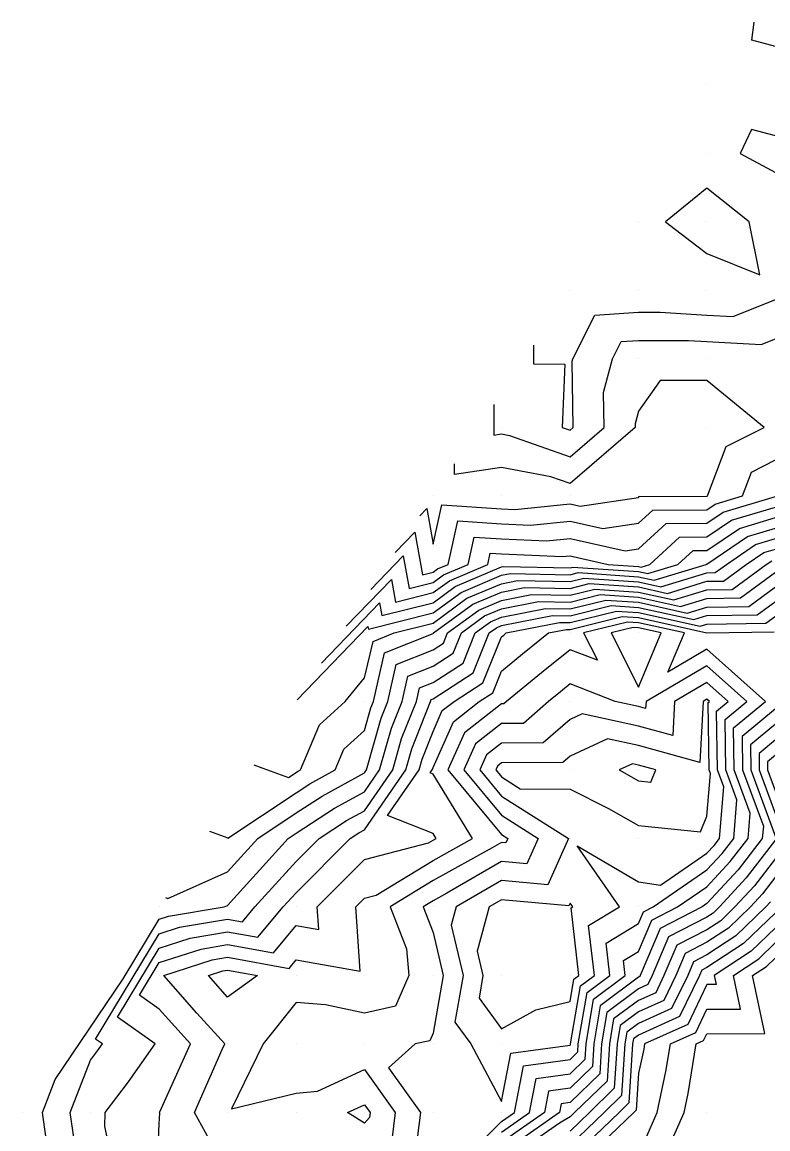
# Model space of a CAD drawing. Extents: x 2188792 to 2191981, y 386090 to 389710.
# Drawn here: x 2189850.1 to 2189959, y 387677.8 to 387839.3 of the extents above; entities that cross this region are included whole.
import ezdxf

# ---------------------------------------------------------------- set-up
doc = ezdxf.new("R2010")
doc.units = 0
for name, color, linetype in [('DTM Contours Major', 7, 'Continuous'), ('DTM Contours Minor', 7, 'Continuous'), ('Exist DTM QL2 LIDAR Elevation Point', 7, 'Continuous')]:
    doc.layers.add(name, color=color, linetype=linetype)

msp = doc.modelspace()

# ---------------------------------------------------------------- linework, layer by layer
at = {"layer": 'DTM Contours Major'}
for points in [[(2189918.99, 387783.51), (2189918.97, 387779.05), (2189920.1, 387779.22), (2189921.28, 387779), (2189930.1, 387775.87), (2189935.09, 387780.18), (2189935, 387785.28), (2189936.32, 387790.18), (2189937.58, 387792.7), (2189940.1, 387792.87), (2189947.41, 387792.87), (2189950.1, 387792.7), (2189958, 387792.29), (2189960.1, 387793.12)], [(2189904.58, 387761.9), (2189907.45, 387764.88), (2189908.57, 387758.65), (2189910.1, 387759.03), (2189910.76, 387759.52), (2189912.32, 387760.18), (2189913.73, 387766.54), (2189920.1, 387766.11), (2189924.35, 387765.92), (2189930.1, 387766.49), (2189934.87, 387765.41), (2189940.1, 387766.21), (2189942.18, 387768.1), (2189950.1, 387768.17), (2189951.3, 387768.98), (2189955.28, 387770.18), (2189956.61, 387773.67), (2189960.1, 387775.45)], [(2189883.92, 387730.91), (2189885.22, 387730.43), (2189889, 387729.07), (2189890.1, 387729.81), (2189890.32, 387729.95), (2189890.73, 387730.17), (2189893.51, 387736.76), (2189897.27, 387740.17), (2189900.1, 387743.6), (2189901.33, 387748.95), (2189904.4, 387750.18), (2189910.1, 387751.6), (2189915.05, 387755.23), (2189920.1, 387757.36), (2189922.45, 387757.83), (2189930.1, 387757.68), (2189932.1, 387758.18), (2189940.1, 387757.64), (2189943.36, 387756.91), (2189950.1, 387758.96), (2189951.3, 387758.98), (2189952.93, 387760.18), (2189957.2, 387763.08), (2189960.1, 387763.96)], [(2189863.85, 387670.17), (2189862.15, 387678.12), (2189862.24, 387680.17), (2189865.62, 387684.64), (2189869.5, 387690.17), (2189864.02, 387694.1), (2189870.1, 387704.16), (2189874.64, 387705.62), (2189880.1, 387706.54), (2189884.53, 387705.74), (2189888.21, 387710.17), (2189890.1, 387712.25), (2189898.01, 387720.17), (2189899.27, 387721), (2189900.1, 387721.45), (2189906.13, 387730.17), (2189907.01, 387733.27), (2189909.75, 387740.17), (2189909.81, 387740.46), (2189910.1, 387740.57), (2189915.94, 387744.34), (2189918.3, 387750.18), (2189919.34, 387750.94), (2189920.1, 387751.26), (2189927.54, 387752.73), (2189930.1, 387752.68), (2189936.11, 387754.17), (2189940.1, 387753.9), (2189948.16, 387752.12), (2189950.1, 387752.71), (2189957.45, 387752.83), (2189960.1, 387754.77)], [(2189930.18, 387690.09), (2189930.18, 387690.17), (2189931.62, 387698.65), (2189933.65, 387700.17), (2189932.8, 387707.47), (2189937.32, 387710.17), (2189931.16, 387719.11), (2189940.1, 387713.82), (2189943.29, 387713.36), (2189950.1, 387718.03), (2189951.13, 387719.15), (2189951.92, 387720.17), (2189952.55, 387727.73), (2189951.65, 387730.17), (2189951.5, 387738.77), (2189953.19, 387740.17), (2189950.1, 387742.93), (2189945.38, 387740.17), (2189945.09, 387735.19), (2189940.1, 387736.57), (2189931.89, 387738.38), (2189930.1, 387737.54), (2189926.17, 387734.11), (2189920.1, 387734.08), (2189917.91, 387732.37), (2189916.93, 387730.17), (2189920.1, 387726.36), (2189929.89, 387720.17), (2189926.86, 387713.41), (2189920.1, 387714.02), (2189913.46, 387710.17), (2189912.75, 387707.53), (2189914.48, 387700.17), (2189913.28, 387693.36), (2189915.61, 387690.17), (2189920.1, 387681.75), (2189921.46, 387688.81), (2189930.1, 387690.02), (2189930.18, 387690.09)], [(2189960.1, 387734.58), (2189957.7, 387732.58), (2189957.74, 387730.17), (2189960.1, 387723.74)], [(2189960.1, 387717.25), (2189957.02, 387713.26), (2189954.18, 387710.17), (2189952.11, 387708.17), (2189950.1, 387706.85), (2189945.69, 387704.58), (2189943.82, 387700.17), (2189942.61, 387697.66), (2189940.1, 387696.54), (2189936.46, 387693.82), (2189935.84, 387690.17), (2189935.51, 387684.76), (2189930.76, 387680.17), (2189930.1, 387679.54), (2189928.54, 387678.61), (2189920.1, 387672.7)], [(2189940.1, 387673.96), (2189942.81, 387680.17), (2189944.1, 387686.17), (2189944.75, 387690.17), (2189948.45, 387691.83), (2189950.1, 387695.25), (2189955, 387695.27), (2189953.96, 387700.17), (2189957.67, 387702.6), (2189960.1, 387704.96)]]:
    msp.add_lwpolyline(points, dxfattribs=at)
at = {"layer": 'DTM Contours Minor'}
for points in [[(2189960.1, 387835.81), (2189956.64, 387836.72), (2189956.97, 387839.35)], [(2189961.33, 387818.96), (2189961.53, 387820.18), (2189960.1, 387822.74), (2189956.61, 387823.68), (2189954.95, 387820.18), (2189960.1, 387817.38), (2189961.33, 387818.96)], [(2189957.83, 387802.46), (2189956.24, 387810.18), (2189950.1, 387815.13), (2189944.06, 387810.18), (2189950.1, 387805.55), (2189957.83, 387802.46)], [(2189924.76, 387792.17), (2189924.75, 387789.48), (2189929.34, 387789.42), (2189928.96, 387780.18), (2189930.1, 387779.77), (2189930.57, 387780.18), (2189930.41, 387789.87), (2189930.49, 387790.18), (2189933.7, 387796.59), (2189940.1, 387797.01), (2189943.27, 387797.01), (2189950.1, 387796.58), (2189953.9, 387796.39), (2189960.1, 387798.83)], [(2189908.16, 387767.28), (2189909.17, 387768.32), (2189910.1, 387763.15), (2189911.37, 387768.9), (2189920.1, 387768.3), (2189922.06, 387768.22), (2189930.1, 387769.02), (2189931.6, 387768.67), (2189940.1, 387769.97), (2189940.21, 387770.07), (2189950.1, 387770.15), (2189950.12, 387770.16), (2189950.18, 387770.18), (2189952.91, 387777.37), (2189958.43, 387780.18), (2189950.1, 387787.02), (2189943.27, 387787.02), (2189940.1, 387782.55), (2189939.6, 387780.68), (2189939.61, 387780.18), (2189930.1, 387771.97), (2189927.32, 387772.96), (2189920.1, 387774.34), (2189913.21, 387773.29), (2189913.22, 387774.85)], [(2189901, 387756.53), (2189905.73, 387761.44), (2189906.59, 387756.67), (2189910.1, 387757.54), (2189911.62, 387758.66), (2189915.21, 387760.18), (2189916.09, 387764.18), (2189920.1, 387763.91), (2189926.65, 387763.63), (2189930.1, 387763.97), (2189938.14, 387762.14), (2189940.1, 387762.44), (2189944.14, 387766.14), (2189950.1, 387766.18), (2189952.48, 387767.8), (2189960.1, 387770.09)], [(2189897.42, 387751.15), (2189904.01, 387758), (2189904.61, 387754.69), (2189910.1, 387756.06), (2189912.48, 387757.8), (2189918.09, 387760.18), (2189918.45, 387761.82), (2189920.1, 387761.71), (2189928.95, 387761.33), (2189930.1, 387761.44), (2189935.67, 387760.18), (2189940.1, 387759.88), (2189940.48, 387759.79), (2189941.74, 387760.18), (2189946.11, 387764.17), (2189950.1, 387764.2), (2189953.66, 387766.62), (2189960.1, 387768.56)], [(2189893.83, 387745.78), (2189902.29, 387754.57), (2189902.63, 387752.7), (2189910.1, 387754.57), (2189913.33, 387756.94), (2189920.1, 387759.81), (2189920.41, 387759.87), (2189930.1, 387759.68), (2189930.5, 387759.78), (2189940.1, 387759.13), (2189941.44, 387758.83), (2189945.86, 387760.18), (2189948.07, 387762.21), (2189950.1, 387762.22), (2189954.84, 387765.44), (2189960.1, 387767.02)], [(2189890.25, 387740.41), (2189900.57, 387751.13), (2189900.65, 387750.72), (2189910.1, 387753.09), (2189914.19, 387756.08), (2189920.1, 387758.59), (2189921.43, 387758.85), (2189930.1, 387758.68), (2189931.3, 387758.98), (2189940.1, 387758.38), (2189942.4, 387757.87), (2189949.97, 387760.18), (2189950.04, 387760.24), (2189950.1, 387760.24), (2189956.02, 387764.26), (2189960.1, 387765.49)], [(2189877.47, 387721.23), (2189880.13, 387720.24), (2189880.15, 387720.23), (2189890.1, 387726.85), (2189892.11, 387728.16), (2189895.8, 387730.17), (2189897.07, 387733.2), (2189900.1, 387735.94), (2189901.03, 387739.24), (2189901.4, 387740.17), (2189903.02, 387747.25), (2189910.1, 387750.08), (2189910.16, 387750.12), (2189910.18, 387750.18), (2189915.91, 387754.37), (2189920.1, 387756.14), (2189923.47, 387756.81), (2189930.1, 387756.68), (2189932.9, 387757.37), (2189940.1, 387756.89), (2189944.32, 387755.95), (2189950.1, 387757.71), (2189952.53, 387757.75), (2189955.84, 387760.18), (2189958.38, 387761.9), (2189960.1, 387762.42)], [(2189871.01, 387711.55), (2189871.35, 387711.43), (2189880.1, 387715.3), (2189884.51, 387720.17), (2189890.1, 387723.89), (2189893.9, 387726.37), (2189900.1, 387729.75), (2189900.39, 387730.17), (2189902.52, 387737.75), (2189903.49, 387740.17), (2189904.72, 387745.55), (2189910.1, 387747.7), (2189911.6, 387748.67), (2189912.21, 387750.18), (2189916.77, 387753.51), (2189920.1, 387754.92), (2189924.48, 387755.79), (2189930.1, 387755.68), (2189933.7, 387756.57), (2189940.1, 387756.14), (2189945.28, 387754.99), (2189950.1, 387756.46), (2189953.76, 387756.52), (2189958.76, 387760.18), (2189959.56, 387760.72)], [(2189853.55, 387676.71), (2189853.05, 387680.17), (2189854.93, 387685), (2189864.85, 387699.67), (2189870.1, 387708.37), (2189871.46, 387708.81), (2189879.61, 387710.17), (2189880.1, 387710.39), (2189888.96, 387720.17), (2189890.1, 387720.93), (2189895.69, 387724.58), (2189900.1, 387726.99), (2189902.3, 387730.17), (2189904.02, 387736.25), (2189905.57, 387740.17), (2189906.42, 387743.86), (2189910.1, 387745.33), (2189913.05, 387747.23), (2189914.24, 387750.18), (2189917.62, 387752.65), (2189920.1, 387753.7), (2189925.5, 387754.77), (2189930.1, 387754.68), (2189934.51, 387755.77), (2189940.1, 387755.4), (2189946.24, 387754.03), (2189950.1, 387755.21), (2189954.99, 387755.29), (2189960.1, 387759.03)], [(2189858.32, 387671.94), (2189857.12, 387680.17), (2189860.09, 387687.82), (2189861.11, 387689.16), (2189861.81, 387690.17), (2189860.81, 387690.89), (2189870.1, 387706.26), (2189873.05, 387707.21), (2189880.1, 387708.39), (2189882.27, 387708), (2189884.06, 387710.17), (2189890.1, 387716.79), (2189893.47, 387720.17), (2189897.48, 387722.79), (2189900.1, 387724.22), (2189904.22, 387730.17), (2189905.51, 387734.76), (2189907.66, 387740.17), (2189908.12, 387742.16), (2189910.1, 387742.95), (2189914.49, 387745.78), (2189916.27, 387750.18), (2189918.48, 387751.8), (2189920.1, 387752.48), (2189926.52, 387753.75), (2189930.1, 387753.68), (2189935.31, 387754.97), (2189940.1, 387754.65), (2189947.2, 387753.08), (2189950.1, 387753.96), (2189956.22, 387754.06), (2189960.1, 387756.9)], [(2189869.75, 387670.52), (2189870.1, 387678.53), (2189870.2, 387680.07), (2189870.14, 387680.17), (2189870.18, 387680.25), (2189874.69, 387690.17), (2189870.1, 387695.25), (2189867.23, 387697.3), (2189870.1, 387702.05), (2189876.24, 387704.03), (2189880.1, 387704.68), (2189886.8, 387703.47), (2189890.1, 387707.45), (2189893.4, 387706.87), (2189893.18, 387710.17), (2189900.1, 387717.11), (2189909.45, 387719.53), (2189910.1, 387719.92), (2189910.55, 387720.17), (2189910.1, 387720.91), (2189903.45, 387723.53), (2189908.05, 387730.17), (2189908.5, 387731.77), (2189910.1, 387735.8), (2189911.44, 387738.83), (2189913.16, 387740.17), (2189917.38, 387742.9), (2189920.1, 387749.61), (2189920.41, 387749.87), (2189920.79, 387750.18), (2189928.56, 387751.72), (2189930.1, 387751.69), (2189936.91, 387753.37), (2189940.1, 387753.15), (2189949.12, 387751.16)], [(2189880.1, 387671.43), (2189875.24, 387680.17), (2189879.31, 387689.38), (2189879.67, 387690.17), (2189875.62, 387694.65), (2189870.79, 387700.17), (2189877.83, 387702.44), (2189880.1, 387702.82), (2189889.07, 387701.2), (2189890.1, 387702.44), (2189899.47, 387700.8), (2189898.83, 387710.17), (2189900.1, 387711.44), (2189901.81, 387711.88), (2189910.1, 387716.97), (2189915.87, 387720.17), (2189910.1, 387729.57), (2189909.67, 387729.74), (2189909.97, 387730.17), (2189910, 387730.28), (2189910.1, 387730.54), (2189913.06, 387737.21), (2189916.85, 387740.17), (2189918.82, 387741.45), (2189920.1, 387744.6), (2189923.17, 387747.11), (2189926.95, 387750.18), (2189929.58, 387750.7), (2189930.1, 387750.69), (2189937.71, 387752.57), (2189940.1, 387752.41), (2189950.08, 387750.2)], [(2189940.1, 387751.66), (2189938.51, 387751.77), (2189932.08, 387750.18), (2189934.09, 387746.18), (2189930.1, 387747.73), (2189925.93, 387744.34), (2189920.82, 387740.17), (2189920.43, 387739.84), (2189920.1, 387739.84), (2189914.67, 387735.6), (2189912.27, 387730.17), (2189920.1, 387720.75), (2189921.01, 387720.17), (2189920.73, 387719.54), (2189920.1, 387719.6), (2189918.74, 387718.81), (2189910.1, 387714.02), (2189903.83, 387710.17), (2189906.23, 387704.04), (2189906.57, 387700.17), (2189904.6, 387695.67), (2189900.1, 387694.67), (2189894.37, 387695.9), (2189890.1, 387696.23), (2189885.31, 387690.17), (2189880.65, 387680.72), (2189890.1, 387683.01), (2189893.22, 387683.29), (2189900.1, 387686.42), (2189904.59, 387680.17), (2189904.07, 387676.2)], [(2189920.1, 387677.31), (2189924.19, 387680.17), (2189925.14, 387685.13), (2189930.1, 387685.82), (2189932.31, 387687.96), (2189932.45, 387690.17), (2189933.55, 387696.72), (2189938.17, 387700.17), (2189937.92, 387702.35), (2189940.1, 387703.66), (2189942.04, 387708.23), (2189945.81, 387710.17), (2189950.1, 387713.12), (2189953.49, 387716.79), (2189956.09, 387720.17), (2189956.4, 387723.87), (2189954.08, 387730.17), (2189953.98, 387736.3), (2189958.66, 387740.17), (2189950.1, 387747.79), (2189944.39, 387744.47), (2189946.8, 387750.18), (2189940.1, 387751.66)], [(2189949.12, 387751.16), (2189950.1, 387751.45), (2189958.69, 387751.59), (2189960.1, 387752.63)], [(2189940.1, 387750.91), (2189939.31, 387750.97), (2189936.11, 387750.18), (2189940.1, 387742.28), (2189943.43, 387750.18), (2189940.1, 387750.91)], [(2189950.08, 387750.2), (2189950.1, 387750.2), (2189959.92, 387750.36)], [(2189911.41, 387670.17), (2189920.1, 387678.85), (2189921.99, 387680.17), (2189923.3, 387686.97), (2189930.1, 387687.92), (2189931.24, 387689.03), (2189931.31, 387690.17), (2189932.59, 387697.69), (2189935.91, 387700.17), (2189935.36, 387704.91), (2189940.1, 387707.75), (2189940.82, 387709.45), (2189942.22, 387710.17), (2189950.1, 387715.58), (2189952.31, 387717.97), (2189954.01, 387720.17), (2189954.48, 387725.8), (2189952.87, 387730.17), (2189952.74, 387737.54), (2189955.93, 387740.17), (2189950.1, 387745.36), (2189941.2, 387740.17), (2189941.14, 387739.13), (2189940.1, 387739.42), (2189936.69, 387740.17), (2189930.1, 387742.73), (2189928.69, 387741.58), (2189926.97, 387740.17), (2189923.3, 387736.97), (2189920.1, 387736.96), (2189916.29, 387733.98), (2189914.6, 387730.17), (2189920.1, 387723.56), (2189925.45, 387720.17), (2189923.8, 387716.48), (2189920.1, 387716.81), (2189912.11, 387712.18), (2189910.1, 387711.07), (2189908.64, 387710.17), (2189910.1, 387706.44), (2189911.58, 387700.17), (2189910.1, 387691.75), (2189909.62, 387690.65), (2189907.47, 387690.17), (2189903.59, 387686.68), (2189908.27, 387680.17), (2189907.32, 387672.95)], [(2189950.27, 387740.01), (2189950.46, 387740.17), (2189950.1, 387740.49), (2189949.56, 387740.17), (2189949.04, 387731.24), (2189940.1, 387733.72), (2189935.55, 387734.73), (2189930.1, 387732.17), (2189929.04, 387731.24), (2189920.1, 387731.2), (2189919.52, 387730.75), (2189919.27, 387730.17), (2189920.1, 387729.17), (2189922.83, 387727.44), (2189930.1, 387727.37), (2189935.73, 387724.54), (2189940.1, 387722.06), (2189949.16, 387721.12), (2189950.1, 387723.41), (2189950.62, 387729.65), (2189950.43, 387730.17), (2189950.27, 387740.01)], [(2189960.1, 387739.11), (2189955.22, 387735.06), (2189955.3, 387730.17), (2189958.33, 387721.95), (2189958.18, 387720.17), (2189954.66, 387715.61), (2189950.1, 387710.66), (2189949.39, 387710.17), (2189943.26, 387707.02), (2189940.36, 387700.17), (2189940.27, 387700), (2189940.1, 387699.92), (2189934.52, 387695.75), (2189933.58, 387690.17), (2189933.38, 387686.9), (2189930.1, 387683.73), (2189926.98, 387683.29), (2189926.38, 387680.17), (2189920.1, 387675.77)], [(2189960.1, 387736.84), (2189956.46, 387733.82), (2189956.52, 387730.17), (2189960.1, 387720.43)], [(2189960.1, 387732.31), (2189958.93, 387731.34), (2189958.95, 387730.17), (2189960.1, 387727.05)], [(2189940.1, 387730.87), (2189939.21, 387731.07), (2189937.3, 387730.17), (2189940.1, 387728.58), (2189941.88, 387728.39), (2189942.61, 387730.17), (2189940.1, 387730.87)], [(2189960.1, 387719.96), (2189955.84, 387714.43), (2189951.92, 387710.17), (2189950.99, 387709.28), (2189950.1, 387708.7), (2189944.47, 387705.8), (2189942.09, 387700.17), (2189941.44, 387698.83), (2189940.1, 387698.23), (2189935.49, 387694.78), (2189934.71, 387690.17), (2189934.44, 387685.83), (2189930.1, 387681.63), (2189928.82, 387681.45), (2189928.57, 387680.17), (2189920.1, 387674.23)], [(2189960.1, 387714.55), (2189958.2, 387712.08), (2189956.44, 387710.17), (2189953.22, 387707.06), (2189950.1, 387705.01), (2189946.91, 387703.37), (2189945.55, 387700.17), (2189943.78, 387696.5), (2189940.1, 387694.85), (2189937.42, 387692.85), (2189936.97, 387690.17), (2189936.57, 387683.7), (2189932.93, 387680.17), (2189930.1, 387677.46)], [(2189930.65, 387699.62), (2189931.39, 387700.17), (2189930.25, 387710.03), (2189930.49, 387710.17), (2189930.1, 387710.73), (2189929.93, 387710.35), (2189920.1, 387711.22), (2189918.28, 387710.17), (2189916.55, 387703.72), (2189917.39, 387700.17), (2189916.81, 387696.88), (2189920.1, 387692.37), (2189925.12, 387695.15), (2189930.1, 387696.37), (2189930.65, 387699.62)], [(2189959.38, 387710.9), (2189958.71, 387710.17), (2189954.33, 387705.94), (2189950.1, 387703.17), (2189948.12, 387702.15), (2189947.29, 387700.17), (2189944.94, 387695.33), (2189940.1, 387693.16), (2189938.39, 387691.88), (2189938.1, 387690.17), (2189937.64, 387682.63), (2189935.09, 387680.17), (2189930.1, 387675.39)], [(2189960.1, 387709.33), (2189955.44, 387704.83), (2189950.1, 387701.32), (2189949.34, 387700.93), (2189949.02, 387700.17), (2189946.11, 387694.16), (2189940.1, 387691.47), (2189939.36, 387690.91), (2189939.23, 387690.17), (2189938.7, 387681.57), (2189937.26, 387680.17), (2189930.1, 387673.31)], [(2189960.1, 387707.14), (2189956.56, 387703.72), (2189951.15, 387700.17), (2189951.44, 387698.84), (2189950.1, 387698.83), (2189947.28, 387692.99), (2189940.98, 387690.17), (2189940.86, 387689.41), (2189940.1, 387685.89), (2189939.77, 387680.5), (2189939.43, 387680.17), (2189930.1, 387671.24)], [(2189959.09, 387671.19), (2189958.17, 387670.17), (2189950.1, 387661.97), (2189946, 387670.17), (2189944.15, 387674.22), (2189946.75, 387680.17), (2189947.34, 387682.93), (2189948.52, 387690.17), (2189949.61, 387690.66), (2189950.1, 387691.67), (2189958.56, 387691.71), (2189956.77, 387700.17), (2189958.78, 387701.49), (2189960.1, 387702.77)], [(2189879.42, 387700.85), (2189880.1, 387700.96), (2189884.47, 387700.17), (2189880.1, 387697), (2189877.32, 387700.17), (2189879.42, 387700.85)], [(2189897.6, 387680.17), (2189900.1, 387681.31), (2189900.92, 387680.17), (2189900.82, 387679.45), (2189900.1, 387678.6), (2189897.6, 387680.17)]]:
    msp.add_lwpolyline(points, dxfattribs=at)
at = {"layer": 'Exist DTM QL2 LIDAR Elevation Point'}
for p, q in [((2189950.1, 387830.18), (2189950.1, 387830.18)), ((2189950.1, 387820.18), (2189950.1, 387820.18)), ((2189940.1, 387810.18), (2189940.1, 387810.18)), ((2189950.1, 387810.18), (2189950.1, 387810.18)), ((2189930.1, 387800.18), (2189930.1, 387800.18)), ((2189940.1, 387800.18), (2189940.1, 387800.18)), ((2189950.1, 387800.18), (2189950.1, 387800.18)), ((2189930.1, 387790.18), (2189930.1, 387790.18)), ((2189940.1, 387790.18), (2189940.1, 387790.18)), ((2189950.1, 387790.18), (2189950.1, 387790.18)), ((2189920.1, 387780.18), (2189920.1, 387780.18)), ((2189930.1, 387780.18), (2189930.1, 387780.18)), ((2189940.1, 387780.18), (2189940.1, 387780.18)), ((2189950.1, 387780.18), (2189950.1, 387780.18)), ((2189910.1, 387770.18), (2189910.1, 387770.18)), ((2189920.1, 387770.18), (2189920.1, 387770.18)), ((2189930.1, 387770.18), (2189930.1, 387770.18)), ((2189940.1, 387770.18), (2189940.1, 387770.18)), ((2189950.1, 387770.18), (2189950.1, 387770.18)), ((2189910.1, 387760.18), (2189910.1, 387760.18)), ((2189920.1, 387760.18), (2189920.1, 387760.18)), ((2189930.1, 387760.18), (2189930.1, 387760.18)), ((2189940.1, 387760.18), (2189940.1, 387760.18)), ((2189950.1, 387760.18), (2189950.1, 387760.18)), ((2189900.1, 387750.18), (2189900.1, 387750.18)), ((2189910.1, 387750.18), (2189910.1, 387750.18)), ((2189920.1, 387750.18), (2189920.1, 387750.18)), ((2189930.1, 387750.18), (2189930.1, 387750.18)), ((2189940.1, 387750.18), (2189940.1, 387750.18)), ((2189950.1, 387750.18), (2189950.1, 387750.18)), ((2189890.1, 387740.17), (2189890.1, 387740.17)), ((2189900.1, 387740.17), (2189900.1, 387740.17)), ((2189910.1, 387740.17), (2189910.1, 387740.17)), ((2189920.1, 387740.17), (2189920.1, 387740.17)), ((2189930.1, 387740.17), (2189930.1, 387740.17)), ((2189940.1, 387740.17), (2189940.1, 387740.17)), ((2189950.1, 387740.17), (2189950.1, 387740.17)), ((2189890.1, 387730.17), (2189890.1, 387730.17)), ((2189900.1, 387730.17), (2189900.1, 387730.17)), ((2189910.1, 387730.17), (2189910.1, 387730.17)), ((2189920.1, 387730.17), (2189920.1, 387730.17)), ((2189930.1, 387730.17), (2189930.1, 387730.17)), ((2189940.1, 387730.17), (2189940.1, 387730.17)), ((2189950.1, 387730.17), (2189950.1, 387730.17)), ((2189880.1, 387720.17), (2189880.1, 387720.17)), ((2189890.1, 387720.17), (2189890.1, 387720.17)), ((2189900.1, 387720.17), (2189900.1, 387720.17)), ((2189910.1, 387720.17), (2189910.1, 387720.17)), ((2189920.1, 387720.17), (2189920.1, 387720.17)), ((2189930.1, 387720.17), (2189930.1, 387720.17)), ((2189940.1, 387720.17), (2189940.1, 387720.17)), ((2189950.1, 387720.17), (2189950.1, 387720.17)), ((2189870.1, 387710.17), (2189870.1, 387710.17)), ((2189880.1, 387710.17), (2189880.1, 387710.17)), ((2189890.1, 387710.17), (2189890.1, 387710.17)), ((2189900.1, 387710.17), (2189900.1, 387710.17)), ((2189910.1, 387710.17), (2189910.1, 387710.17)), ((2189920.1, 387710.17), (2189920.1, 387710.17)), ((2189930.1, 387710.17), (2189930.1, 387710.17)), ((2189940.1, 387710.17), (2189940.1, 387710.17)), ((2189950.1, 387710.17), (2189950.1, 387710.17)), ((2189870.1, 387700.17), (2189870.1, 387700.17)), ((2189880.1, 387700.17), (2189880.1, 387700.17)), ((2189890.1, 387700.17), (2189890.1, 387700.17)), ((2189900.1, 387700.17), (2189900.1, 387700.17)), ((2189910.1, 387700.17), (2189910.1, 387700.17)), ((2189920.1, 387700.17), (2189920.1, 387700.17)), ((2189930.1, 387700.17), (2189930.1, 387700.17)), ((2189940.1, 387700.17), (2189940.1, 387700.17)), ((2189950.1, 387700.17), (2189950.1, 387700.17)), ((2189860.09, 387690.17), (2189860.09, 387690.17)), ((2189870.1, 387690.17), (2189870.1, 387690.17)), ((2189880.1, 387690.17), (2189880.1, 387690.17)), ((2189890.1, 387690.17), (2189890.1, 387690.17)), ((2189900.1, 387690.17), (2189900.1, 387690.17)), ((2189910.1, 387690.17), (2189910.1, 387690.17)), ((2189920.1, 387690.17), (2189920.1, 387690.17)), ((2189930.1, 387690.17), (2189930.1, 387690.17)), ((2189940.1, 387690.17), (2189940.1, 387690.17)), ((2189950.1, 387690.17), (2189950.1, 387690.17)), ((2189850.09, 387680.17), (2189850.09, 387680.17)), ((2189860.09, 387680.17), (2189860.09, 387680.17)), ((2189870.1, 387680.17), (2189870.1, 387680.17)), ((2189880.1, 387680.17), (2189880.1, 387680.17)), ((2189890.1, 387680.17), (2189890.1, 387680.17)), ((2189900.1, 387680.17), (2189900.1, 387680.17)), ((2189910.1, 387680.17), (2189910.1, 387680.17)), ((2189920.1, 387680.17), (2189920.1, 387680.17)), ((2189930.1, 387680.17), (2189930.1, 387680.17)), ((2189940.1, 387680.17), (2189940.1, 387680.17)), ((2189950.1, 387680.17), (2189950.1, 387680.17))]:
    msp.add_line(p, q, dxfattribs=at)

doc.saveas('drawing.dxf')
